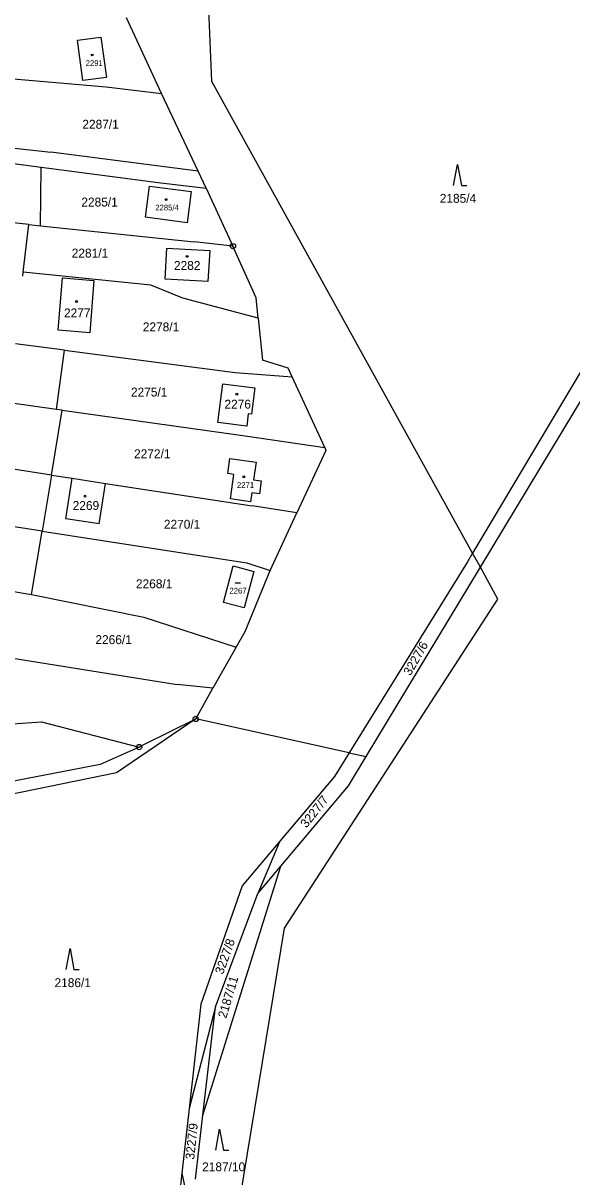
# Model space of a CAD drawing. Extents: x -736345 to -729997, y -1130177 to -1122501.
# Drawn here: x -734572 to -734467.2, y -1129421.1 to -1129200.8 of the extents above; entities that cross this region are included whole.
import ezdxf

# ---------------------------------------------------------------- set-up
doc = ezdxf.new("R2010")
doc.units = 0
for name, color, linetype in [('Vrstva 1', 7, 'Continuous'), ('Vrstva 18', 7, 'Continuous'), ('Vrstva 19', 7, 'Continuous'), ('Vrstva 25', 7, 'Continuous')]:
    doc.layers.add(name, color=color, linetype=linetype)

msp = doc.modelspace()

# ---------------------------------------------------------------- linework, layer by layer
at = {"layer": 'Vrstva 1'}
for points in [[(-734536, -1129212), (-734537.17, -1129184.42)], [(-734545.61, -1129214.28), (-734552.3, -1129199.8)], [(-734561.67, -1129204.09), (-734557.2, -1129203.48)], [(-734560.61, -1129211.81), (-734561.67, -1129204.09)], [(-734557.2, -1129203.48), (-734556.14, -1129211.2)], [(-734573.88, -1129211.45), (-734556.19, -1129213.02)], [(-734556.14, -1129211.2), (-734560.61, -1129211.81)], [(-734556.19, -1129213.02), (-734545.61, -1129214.28)], [(-734486.21, -1129302.04), (-734536, -1129212)], [(-734538.6, -1129229.12), (-734545.61, -1129214.28)], [(-734575.39, -1129224.51), (-734566.72, -1129225.44)], [(-734538.6, -1129229.12), (-734566.72, -1129225.44)], [(-734574.82, -1129227.5), (-734568.58, -1129228.33)], [(-734568.69, -1129239.5), (-734568.58, -1129228.33)], [(-734568.58, -1129228.33), (-734546.22, -1129231.27)], [(-734537.08, -1129232.33), (-734538.6, -1129229.12)], [(-734546.22, -1129231.27), (-734537.08, -1129232.33)], [(-734548.69, -1129237.89), (-734547.89, -1129231.95)], [(-734547.89, -1129231.95), (-734539.93, -1129232.96)], [(-734539.93, -1129232.96), (-734540.72, -1129238.94)], [(-734537.08, -1129232.33), (-734531.97, -1129243.4)], [(-734570.96, -1129239.26), (-734603.08, -1129235.86)], [(-734540.72, -1129238.94), (-734548.69, -1129237.89)], [(-734572, -1129248.41), (-734570.96, -1129239.26)], [(-734570.96, -1129239.26), (-734568.69, -1129239.5)], [(-734568.69, -1129239.5), (-734539.36, -1129242.61)], [(-734531.97, -1129243.4), (-734539.36, -1129242.61)], [(-734544.91, -1129249.69), (-734544.57, -1129243.77)], [(-734544.57, -1129243.77), (-734536.4, -1129244.24)], [(-734536.4, -1129244.24), (-734536.75, -1129250.17)], [(-734527.54, -1129253.3), (-734531.97, -1129243.4)], [(-734572.08, -1129249.13), (-734572, -1129248.41)], [(-734547.65, -1129250.86), (-734572, -1129248.41)], [(-734565.34, -1129259.46), (-734564.53, -1129249.45)], [(-734564.53, -1129249.45), (-734558.51, -1129249.98)], [(-734558.51, -1129249.98), (-734559.32, -1129259.95)], [(-734541.56, -1129253.37), (-734547.65, -1129250.86)], [(-734536.75, -1129250.17), (-734544.91, -1129249.69)], [(-734527.14, -1129257.19), (-734541.56, -1129253.37)], [(-734527.14, -1129257.19), (-734527.54, -1129253.3)], [(-734457.8, -1129254.32), (-734486.21, -1129302.04)], [(-734527.14, -1129257.19), (-734526.32, -1129265.17)], [(-734559.32, -1129259.95), (-734565.34, -1129259.46)], [(-734564.16, -1129263.26), (-734573.5, -1129262.05)], [(-734565.63, -1129274.58), (-734564.16, -1129263.26)], [(-734564.16, -1129263.26), (-734531.53, -1129267.51)], [(-734521.45, -1129266.72), (-734526.32, -1129265.17)], [(-734520.64, -1129268.38), (-734521.45, -1129266.72)], [(-734565.63, -1129274.58), (-734608.25, -1129268.61)], [(-734531.53, -1129267.51), (-734520.64, -1129268.38)], [(-734514.42, -1129281.83), (-734520.64, -1129268.38)], [(-734534.83, -1129277.09), (-734533.9, -1129269.71)], [(-734533.9, -1129269.71), (-734527.82, -1129270.47)], [(-734527.82, -1129270.47), (-734528.4, -1129275.49)], [(-734484.72, -1129304.73), (-734464.47, -1129271.16)], [(-734566.61, -1129287.11), (-734564.58, -1129274.73)], [(-734564.58, -1129274.73), (-734565.63, -1129274.58)], [(-734564.58, -1129274.73), (-734529.61, -1129279.63)], [(-734529.04, -1129275.42), (-734529.33, -1129277.76)], [(-734528.4, -1129275.49), (-734529.04, -1129275.42)], [(-734529.33, -1129277.76), (-734534.83, -1129277.09)], [(-734529.61, -1129279.63), (-734514.42, -1129281.83)], [(-734566.61, -1129287.11), (-734609.85, -1129280.42)], [(-734514.42, -1129281.83), (-734514.24, -1129282.44)], [(-734532.97, -1129286.82), (-734532.56, -1129283.96)], [(-734532.56, -1129283.96), (-734527.56, -1129284.67)], [(-734514.24, -1129282.44), (-734519.77, -1129294.36)], [(-734527.56, -1129284.67), (-734528.04, -1129288.01)], [(-734566.61, -1129287.11), (-734568.4, -1129297.82)], [(-734566.61, -1129287.11), (-734562.67, -1129287.74)], [(-734563.88, -1129295.46), (-734562.67, -1129287.74)], [(-734562.67, -1129287.74), (-734556.32, -1129288.74)], [(-734557.53, -1129296.46), (-734556.32, -1129288.74)], [(-734556.32, -1129288.74), (-734528.29, -1129293.01)], [(-734531.77, -1129286.99), (-734532.97, -1129286.82)], [(-734532.44, -1129291.64), (-734531.77, -1129286.99)], [(-734528.04, -1129288.01), (-734526.56, -1129288.22)], [(-734526.56, -1129288.22), (-734526.92, -1129290.73)], [(-734568.4, -1129297.82), (-734611.43, -1129291.14)], [(-734528.39, -1129290.52), (-734528.64, -1129292.22)], [(-734526.92, -1129290.73), (-734528.39, -1129290.52)], [(-734528.64, -1129292.22), (-734532.44, -1129291.64)], [(-734519.77, -1129294.36), (-734528.29, -1129293.01)], [(-734557.53, -1129296.46), (-734563.88, -1129295.46)], [(-734524.84, -1129305.33), (-734519.77, -1129294.36)], [(-734570.41, -1129309.93), (-734568.4, -1129297.82)], [(-734568.4, -1129297.82), (-734529.31, -1129303.89)], [(-734486.21, -1129302.04), (-734487.18, -1129303.67)], [(-734484.72, -1129304.73), (-734486.21, -1129302.04)], [(-734529.31, -1129303.89), (-734524.84, -1129305.33)], [(-734487.18, -1129303.67), (-734509.77, -1129340.15)], [(-734533.75, -1129311.43), (-734531.94, -1129304.48)], [(-734531.94, -1129304.48), (-734527.98, -1129305.51)], [(-734527.98, -1129305.51), (-734529.8, -1129312.47)], [(-734529.63, -1129316.97), (-734524.84, -1129305.33)], [(-734506.51, -1129340.87), (-734484.92, -1129305.05)], [(-734484.92, -1129305.05), (-734484.72, -1129304.73)], [(-734481.37, -1129310.79), (-734484.72, -1129304.73)], [(-734587.78, -1129306.98), (-734570.41, -1129309.93)], [(-734570.41, -1129309.93), (-734548.98, -1129314.27)], [(-734522.14, -1129373.62), (-734481.37, -1129310.79)], [(-734529.8, -1129312.47), (-734533.75, -1129311.43)], [(-734548.98, -1129314.27), (-734531.35, -1129319.98)], [(-734531.35, -1129319.98), (-734529.63, -1129316.97)], [(-734589.16, -1129319.69), (-734542.6, -1129327.11)], [(-734531.35, -1129319.98), (-734535.84, -1129327.81)], [(-734535.84, -1129327.81), (-734542.6, -1129327.11)], [(-734539.08, -1129333.69), (-734535.84, -1129327.81)], [(-734596.24, -1129336.14), (-734568.53, -1129334.23)], [(-734568.53, -1129334.23), (-734549.88, -1129339.06)], [(-734539.08, -1129333.69), (-734554.18, -1129344)], [(-734548.83, -1129338.53), (-734539.08, -1129333.69)], [(-734509.77, -1129340.15), (-734539.08, -1129333.69)], [(-734549.88, -1129339.06), (-734557.34, -1129342.41)], [(-734549.88, -1129339.06), (-734548.83, -1129338.53)], [(-734509.77, -1129340.15), (-734512.57, -1129344.67)], [(-734509.9, -1129346.49), (-734506.51, -1129340.87)], [(-734509.77, -1129340.15), (-734506.51, -1129340.87)], [(-734557.34, -1129342.41), (-734588.78, -1129348.45)], [(-734554.18, -1129344), (-734585.35, -1129350.36)], [(-734512.57, -1129344.67), (-734523.03, -1129357.05)], [(-734522.81, -1129361.8), (-734509.9, -1129346.49)], [(-734523.03, -1129357.05), (-734530.19, -1129365.53)], [(-734523.03, -1129357.05), (-734527.2, -1129367.01)], [(-734537.7, -1129409.35), (-734522.81, -1129361.8)], [(-734527.2, -1129367.01), (-734522.81, -1129361.8)], [(-734530.19, -1129365.53), (-734538.12, -1129388.17)], [(-734535.31, -1129388.66), (-734527.2, -1129367.01)], [(-734533.42, -1129442.26), (-734522.14, -1129373.62)], [(-734538.12, -1129388.17), (-734540.36, -1129408.09)], [(-734535.31, -1129388.66), (-734540.36, -1129408.09)], [(-734537.7, -1129409.35), (-734535.31, -1129388.66)], [(-734540.36, -1129408.09), (-734541.75, -1129420.42)], [(-734539.12, -1129421.6), (-734537.7, -1129409.35)], [(-734541.75, -1129420.42), (-734542.71, -1129428.92)], [(-734541.75, -1129420.42), (-734539.95, -1129428.83)]]:
    msp.add_lwpolyline(points, dxfattribs=at)
at = {"layer": 'Vrstva 25'}
for points in [[(-734489.84, -1129231.82), (-734489.09, -1129227.82), (-734488.34, -1129231.82), (-734487.34, -1129231.82)], [(-734531.55, -1129307.67), (-734530.55, -1129307.67)], [(-734563.82, -1129381.52), (-734563.07, -1129377.52), (-734562.32, -1129381.52), (-734561.32, -1129381.52)], [(-734535.26, -1129416), (-734534.51, -1129412), (-734533.76, -1129416), (-734532.76, -1129416)]]:
    msp.add_lwpolyline(points, dxfattribs=at)
for centre, radius in [((-734558.86, -1129206.91), 0.175), ((-734544.74, -1129234.52), 0.175), ((-734531.97, -1129243.4), 0.5), ((-734531.97, -1129243.4), 0.032), ((-734540.72, -1129245.36), 0.175), ((-734561.86, -1129253.97), 0.175), ((-734531.22, -1129271.68), 0.175), ((-734529.88, -1129287.47), 0.175), ((-734560.22, -1129291.14), 0.175), ((-734539.08, -1129333.69), 0.5), ((-734539.08, -1129333.69), 0.032), ((-734549.88, -1129339.06), 0.5), ((-734549.88, -1129339.06), 0.032)]:
    msp.add_circle(centre, radius, dxfattribs=at)

# ---------------------------------------------------------------- texts
at = {"layer": 'Vrstva 18'}
for s, p in [('2287/1', (-734560.72, -1129220.99)), ('2185/4', (-734492.48, -1129235.13)), ('2285/1', (-734560.91, -1129235.84)), ('2281/1', (-734562.75, -1129245.58)), ('2278/1', (-734549.18, -1129259.68)), ('2275/1', (-734551.44, -1129272.12)), ('2272/1', (-734550.85, -1129283.9)), ('2270/1', (-734545.16, -1129297.37)), ('2268/1', (-734550.49, -1129308.73)), ('2266/1', (-734558.23, -1129319.4)), ('2186/1', (-734566.04, -1129384.9)), ('2187/10', (-734537.85, -1129420.06))]:
    msp.add_text(s, height=1.7, dxfattribs=at).set_placement(p)
for s, rotation, p in [('3227/6', 60.10048, (-734498.083, -1129325.557)), ('3227/7', 51.50041, (-734517.932, -1129354.619)), ('3227/8', 70.50056, (-734533.861, -1129382.585)), ('2187/11', 73.40058, (-734533.254, -1129390.972)), ('3227/9', 84.20067, (-734539.368, -1129417.891))]:
    msp.add_text(s, height=1.7, rotation=rotation, dxfattribs=at).set_placement(p)
at = {"layer": 'Vrstva 19'}
for s, height, p in [('2291', 1.1, (-734560.09, -1129209)), ('2285/4', 1.1, (-734546.8, -1129236.59)), ('2282', 1.7, (-734543.23, -1129247.95)), ('2277', 1.7, (-734564.23, -1129257.01)), ('2276', 1.7, (-734533.59, -1129274.44)), ('2271', 1.1, (-734531.19, -1129289.56)), ('2269', 1.7, (-734562.57, -1129293.78)), ('2267', 1.1, (-734532.64, -1129309.75))]:
    msp.add_text(s, height=height, dxfattribs=at).set_placement(p)

doc.saveas('drawing.dxf')
